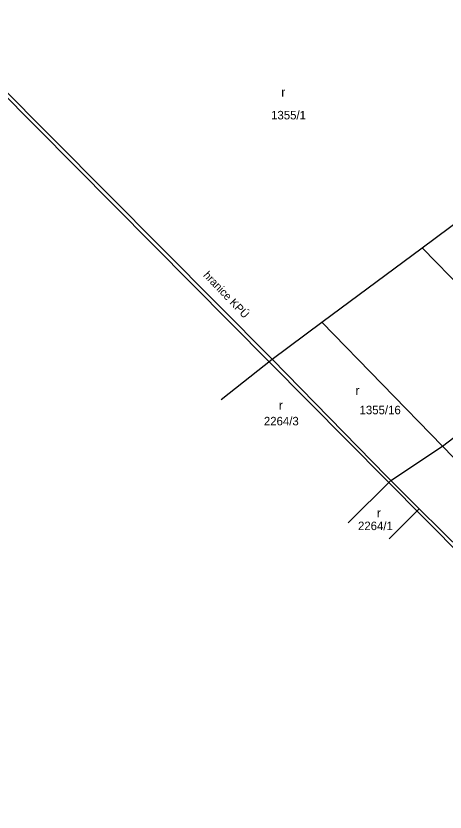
# Model space of a CAD drawing. Extents: x -815878 to -812162, y -1076286 to -1072327.
# Drawn here: x -813524.2 to -813438.6, y -1074615.4 to -1074456.5 of the extents above; entities that cross this region are included whole.
import ezdxf

# ---------------------------------------------------------------- set-up
doc = ezdxf.new("R2010")
doc.units = 0
for name, color, linetype in [('Vrstva 1', 7, 'Continuous'), ('Vrstva 18', 7, 'Continuous'), ('Vrstva 25', 7, 'Continuous'), ('Vrstva 56', 7, 'Continuous'), ('Vrstva 62', 7, 'Continuous')]:
    doc.layers.add(name, color=color, linetype=linetype)

msp = doc.modelspace()

# ---------------------------------------------------------------- linework, layer by layer
at = {"layer": 'Vrstva 1'}
for p, q in [((-813535.7, -1074461.99), (-813473.12, -1074524.99)), ((-813443.24, -1074502.77), (-813423.41, -1074488.02)), ((-813463.22, -1074517.62), (-813443.24, -1074502.77)), ((-813419.44, -1074527.23), (-813443.24, -1074502.77)), ((-813473.12, -1074524.99), (-813463.22, -1074517.62)), ((-813439.18, -1074542.4), (-813463.22, -1074517.62)), ((-813483.31, -1074533.03), (-813473.12, -1074524.99)), ((-813473.12, -1074524.99), (-813450.32, -1074548.38)), ((-813473.12, -1074524.99), (-813450.32, -1074548.38)), ((-813439.18, -1074542.4), (-813419.44, -1074527.23)), ((-813449.49, -1074549.21), (-813439.18, -1074542.4)), ((-813433.84, -1074547.9), (-813439.18, -1074542.4)), ((-813449.49, -1074549.21), (-813457.97, -1074557.67)), ((-813450.32, -1074548.38), (-813450.04, -1074548.66)), ((-813450.04, -1074548.66), (-813449.49, -1074549.21)), ((-813449.49, -1074549.21), (-813443.78, -1074554.89)), ((-813449.49, -1074549.21), (-813443.78, -1074554.89)), ((-813449.79, -1074560.9), (-813443.78, -1074554.89)), ((-813443.78, -1074554.89), (-813382.95, -1074615.45)), ((-813443.78, -1074554.89), (-813382.95, -1074615.45))]:
    msp.add_line(p, q, dxfattribs=at)
at = {"layer": 'Vrstva 62'}
msp.add_line((-813384.79, -1074615.37), (-813691.57, -1074305.56), dxfattribs=at)

# ---------------------------------------------------------------- texts
at = {"layer": 'Vrstva 18'}
for s, p in [('1355/1', (-813473.34, -1074477.13)), ('1355/16', (-813455.7, -1074536.01)), ('2264/3', (-813474.78, -1074538.23)), ('2264/1', (-813456.01, -1074559.15))]:
    msp.add_text(s, height=1.7, dxfattribs=at).set_placement(p)
at = {"layer": 'Vrstva 25'}
for p in [(-813471.31, -1074472.57), (-813456.51, -1074532.14), (-813471.79, -1074535.11), (-813452.24, -1074556.61)]:
    msp.add_text('r', height=1.8, dxfattribs=at).set_placement(p)
at = {"layer": 'Vrstva 56'}
msp.add_text('hranice KPÚ', height=1.592, rotation=313.7931, dxfattribs=at).set_placement((-813486.97, -1074508.36))

doc.saveas('drawing.dxf')
